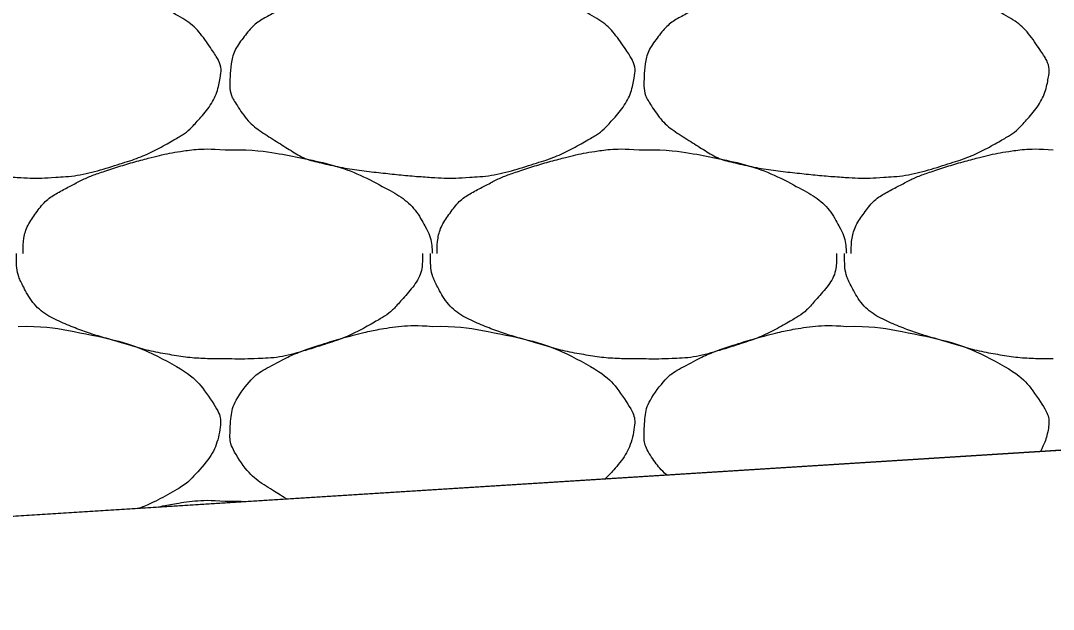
# Model space of a CAD drawing. Extents: x 1373719 to 1374161, y 379835 to 380167.
# Drawn here: x 1373960.613 to 1373961.763, y 379922.253 to 379922.908 of the extents above; entities that cross this region are included whole.
import ezdxf

# ---------------------------------------------------------------- set-up
doc = ezdxf.new("R2010")
doc.units = 0
for name, color, linetype in [('Aggregate Base Course', 7, 'Continuous'), ('GREEN_TXT', 7, 'Continuous'), ('SIGNATURE', 7, 'Continuous')]:
    doc.layers.add(name, color=color, linetype=linetype)

msp = doc.modelspace()

# ---------------------------------------------------------------- linework, layer by layer
msp.add_line((1373935.4827, 379920.7716), (1373962.0249, 379922.4466))
at = {"layer": 'Aggregate Base Course'}
for points, degree in [([(1373960.6106, 379922.9587), (1373960.637, 379922.9591), (1373960.6635, 379922.9551), (1373960.6898, 379922.9497), (1373960.7221, 379922.9431), (1373960.7518, 379922.9333), (1373960.7816, 379922.9173), (1373960.8016, 379922.9066), (1373960.8152, 379922.8922), (1373960.8284, 379922.8723), (1373960.8341, 379922.8638), (1373960.8372, 379922.8539), (1373960.8356, 379922.8453), (1373960.8326, 379922.8284), (1373960.8238, 379922.8116), (1373960.8104, 379922.7967), (1373960.802, 379922.7873), (1373960.7937, 379922.7809), (1373960.7834, 379922.7751), (1373960.7653, 379922.7648), (1373960.7474, 379922.7562), (1373960.7276, 379922.7499), (1373960.7021, 379922.7418), (1373960.6766, 379922.7353), (1373960.6502, 379922.7337), (1373960.6371, 379922.7329), (1373960.6238, 379922.7328), (1373960.6106, 379922.7337), (1373960.5908, 379922.735), (1373960.571, 379922.7369), (1373960.5512, 379922.7391), (1373960.5294, 379922.7415), (1373960.5079, 379922.7449), (1373960.4864, 379922.7499), (1373960.4688, 379922.754), (1373960.4536, 379922.7634), (1373960.4378, 379922.7733), (1373960.42, 379922.7845), (1373960.4054, 379922.7954), (1373960.3928, 379922.8147), (1373960.3864, 379922.8246), (1373960.3851, 379922.8352), (1373960.3856, 379922.8453), (1373960.3865, 379922.8599), (1373960.3896, 379922.8746), (1373960.4, 379922.8885), (1373960.4107, 379922.9026), (1373960.4222, 379922.9101), (1373960.436, 379922.9173), (1373960.4479, 379922.9235), (1373960.4595, 379922.9293), (1373960.472, 379922.9335), (1373960.4899, 379922.9395), (1373960.5078, 379922.9449), (1373960.526, 379922.9497), (1373960.5374, 379922.9527), (1373960.5487, 379922.9551), (1373960.5602, 379922.9569), (1373960.5769, 379922.9595), (1373960.5939, 379922.9601), (1373960.6106, 379922.9587)], 3), ([(1373961.0714, 379922.9587), (1373961.0978, 379922.9591), (1373961.1243, 379922.9551), (1373961.1506, 379922.9497), (1373961.1829, 379922.9431), (1373961.2126, 379922.9333), (1373961.2424, 379922.9173), (1373961.2624, 379922.9066), (1373961.276, 379922.8922), (1373961.2892, 379922.8723), (1373961.2949, 379922.8638), (1373961.298, 379922.8539), (1373961.2964, 379922.8453), (1373961.2934, 379922.8284), (1373961.2846, 379922.8116), (1373961.2712, 379922.7967), (1373961.2628, 379922.7873), (1373961.2545, 379922.7809), (1373961.2442, 379922.7751), (1373961.2261, 379922.7648), (1373961.2082, 379922.7562), (1373961.1884, 379922.7499), (1373961.1629, 379922.7418), (1373961.1374, 379922.7353), (1373961.111, 379922.7337), (1373961.0979, 379922.7329), (1373961.0846, 379922.7328), (1373961.0714, 379922.7337), (1373961.0516, 379922.735), (1373961.0318, 379922.7369), (1373961.012, 379922.7391), (1373960.9902, 379922.7415), (1373960.9687, 379922.7449), (1373960.9472, 379922.7499), (1373960.9296, 379922.754), (1373960.9144, 379922.7634), (1373960.8986, 379922.7733), (1373960.8808, 379922.7845), (1373960.8662, 379922.7954), (1373960.8536, 379922.8147), (1373960.8472, 379922.8246), (1373960.8459, 379922.8352), (1373960.8464, 379922.8453), (1373960.8473, 379922.8599), (1373960.8504, 379922.8746), (1373960.8608, 379922.8885), (1373960.8715, 379922.9026), (1373960.883, 379922.9101), (1373960.8968, 379922.9173), (1373960.9087, 379922.9235), (1373960.9203, 379922.9293), (1373960.9328, 379922.9335), (1373960.9507, 379922.9395), (1373960.9686, 379922.9449), (1373960.9868, 379922.9497), (1373960.9982, 379922.9527), (1373961.0095, 379922.9551), (1373961.021, 379922.9569), (1373961.0377, 379922.9595), (1373961.0547, 379922.9601), (1373961.0714, 379922.9587)], 3), ([(1373961.5322, 379922.9587), (1373961.5586, 379922.9591), (1373961.5851, 379922.9551), (1373961.6114, 379922.9497), (1373961.6437, 379922.9431), (1373961.6734, 379922.9333), (1373961.7032, 379922.9173), (1373961.7232, 379922.9066), (1373961.7368, 379922.8922), (1373961.75, 379922.8723), (1373961.7557, 379922.8638), (1373961.7588, 379922.8539), (1373961.7572, 379922.8453), (1373961.7542, 379922.8284), (1373961.7454, 379922.8116), (1373961.732, 379922.7967), (1373961.7236, 379922.7873), (1373961.7153, 379922.7809), (1373961.705, 379922.7751), (1373961.6869, 379922.7648), (1373961.669, 379922.7562), (1373961.6492, 379922.7499), (1373961.6237, 379922.7418), (1373961.5982, 379922.7353), (1373961.5718, 379922.7337), (1373961.5587, 379922.7329), (1373961.5454, 379922.7328), (1373961.5322, 379922.7337), (1373961.5124, 379922.735), (1373961.4926, 379922.7369), (1373961.4728, 379922.7391), (1373961.451, 379922.7415), (1373961.4295, 379922.7449), (1373961.408, 379922.7499), (1373961.3904, 379922.754), (1373961.3752, 379922.7634), (1373961.3594, 379922.7733), (1373961.3416, 379922.7845), (1373961.327, 379922.7954), (1373961.3144, 379922.8147), (1373961.308, 379922.8246), (1373961.3067, 379922.8352), (1373961.3072, 379922.8453), (1373961.3081, 379922.8599), (1373961.3112, 379922.8746), (1373961.3216, 379922.8885), (1373961.3323, 379922.9026), (1373961.3438, 379922.9101), (1373961.3576, 379922.9173), (1373961.3695, 379922.9235), (1373961.3811, 379922.9293), (1373961.3936, 379922.9335), (1373961.4115, 379922.9395), (1373961.4294, 379922.9449), (1373961.4476, 379922.9497), (1373961.459, 379922.9527), (1373961.4703, 379922.9551), (1373961.4818, 379922.9569), (1373961.4985, 379922.9595), (1373961.5155, 379922.9601), (1373961.5322, 379922.9587)], 3), ([(1373960.616, 379922.6491), (1373960.6161, 379922.6497), (1373960.616, 379922.6503), (1373960.616, 379922.6509), (1373960.6164, 379922.6661), (1373960.6207, 379922.6807), (1373960.6304, 379922.6941), (1373960.6404, 379922.7077), (1373960.6526, 379922.7157), (1373960.6664, 379922.7229), (1373960.6783, 379922.7291), (1373960.6899, 379922.7349), (1373960.7024, 379922.7391), (1373960.7203, 379922.7451), (1373960.7382, 379922.7505), (1373960.7564, 379922.7553), (1373960.7678, 379922.7583), (1373960.7791, 379922.7607), (1373960.7906, 379922.7625), (1373960.8073, 379922.7651), (1373960.8243, 379922.7657), (1373960.841, 379922.7643)], 3), ([(1373960.841, 379922.7643), (1373960.8428, 379922.7642), (1373960.8446, 379922.7644), (1373960.8464, 379922.7643)], 2), ([(1373960.8464, 379922.7643), (1373960.8728, 379922.7647), (1373960.8993, 379922.7607), (1373960.9256, 379922.7553), (1373960.9579, 379922.7487), (1373960.9876, 379922.7389), (1373961.0174, 379922.7229), (1373961.0374, 379922.7122), (1373961.0533, 379922.6983), (1373961.0642, 379922.6779), (1373961.069, 379922.6691), (1373961.0707, 379922.6602), (1373961.0714, 379922.6509), (1373961.0715, 379922.6503), (1373961.0716, 379922.6497), (1373961.0714, 379922.6491)], 3), ([(1373961.0768, 379922.6491), (1373961.0769, 379922.6497), (1373961.0768, 379922.6503), (1373961.0768, 379922.6509), (1373961.0772, 379922.6661), (1373961.0815, 379922.6807), (1373961.0912, 379922.6941), (1373961.1012, 379922.7077), (1373961.1134, 379922.7157), (1373961.1272, 379922.7229), (1373961.1391, 379922.7291), (1373961.1507, 379922.7349), (1373961.1632, 379922.7391), (1373961.1811, 379922.7451), (1373961.199, 379922.7505), (1373961.2172, 379922.7553), (1373961.2286, 379922.7583), (1373961.2399, 379922.7607), (1373961.2514, 379922.7625), (1373961.2681, 379922.7651), (1373961.2851, 379922.7657), (1373961.3018, 379922.7643)], 3), ([(1373961.3018, 379922.7643), (1373961.3036, 379922.7642), (1373961.3054, 379922.7644), (1373961.3072, 379922.7643)], 2), ([(1373961.3072, 379922.7643), (1373961.3336, 379922.7647), (1373961.3601, 379922.7607), (1373961.3864, 379922.7553), (1373961.4187, 379922.7487), (1373961.4484, 379922.7389), (1373961.4782, 379922.7229), (1373961.4982, 379922.7122), (1373961.5141, 379922.6983), (1373961.525, 379922.6779), (1373961.5298, 379922.6691), (1373961.5315, 379922.6602), (1373961.5322, 379922.6509), (1373961.5323, 379922.6503), (1373961.5324, 379922.6497), (1373961.5322, 379922.6491)], 3), ([(1373961.5376, 379922.6491), (1373961.5377, 379922.6497), (1373961.5376, 379922.6503), (1373961.5376, 379922.6509), (1373961.538, 379922.6661), (1373961.5423, 379922.6807), (1373961.552, 379922.6941), (1373961.562, 379922.7077), (1373961.5742, 379922.7157), (1373961.588, 379922.7229), (1373961.5999, 379922.7291), (1373961.6115, 379922.7349), (1373961.624, 379922.7391), (1373961.6419, 379922.7451), (1373961.6598, 379922.7505), (1373961.678, 379922.7553), (1373961.6894, 379922.7583), (1373961.7007, 379922.7607), (1373961.7122, 379922.7625), (1373961.7289, 379922.7651), (1373961.7459, 379922.7657), (1373961.7626, 379922.7643)], 3), ([(1373960.841, 379922.5321), (1373960.8386, 379922.5321), (1373960.8362, 379922.5321), (1373960.8338, 379922.5321), (1373960.814, 379922.5321), (1373960.7942, 379922.534), (1373960.7744, 379922.5375), (1373960.7534, 379922.5413), (1373960.7334, 379922.5477), (1373960.7129, 379922.5536), (1373960.6952, 379922.5587), (1373960.6782, 379922.5643), (1373960.661, 379922.5717), (1373960.642, 379922.5799), (1373960.6261, 379922.5937), (1373960.616, 379922.6131), (1373960.6109, 379922.6231), (1373960.6088, 379922.6332), (1373960.6088, 379922.6437), (1373960.6088, 379922.6455), (1373960.6088, 379922.6473), (1373960.6088, 379922.6491)], 3), ([(1373961.0606, 379922.6491), (1373961.0607, 379922.6473), (1373961.0607, 379922.6455), (1373961.0606, 379922.6437), (1373961.06, 379922.6255), (1373961.0484, 379922.6096), (1373961.0354, 379922.5951), (1373961.0273, 379922.5859), (1373961.0187, 379922.5793), (1373961.0084, 379922.5735), (1373960.9903, 379922.5632), (1373960.9724, 379922.5546), (1373960.9526, 379922.5483), (1373960.9271, 379922.5402), (1373960.9016, 379922.5331), (1373960.8752, 379922.5321), (1373960.8638, 379922.5317), (1373960.8524, 379922.5316), (1373960.841, 379922.5321)], 3), ([(1373961.3018, 379922.5321), (1373961.2994, 379922.5321), (1373961.297, 379922.5321), (1373961.2946, 379922.5321), (1373961.2748, 379922.5321), (1373961.255, 379922.534), (1373961.2352, 379922.5375), (1373961.2142, 379922.5413), (1373961.1942, 379922.5477), (1373961.1737, 379922.5536), (1373961.156, 379922.5587), (1373961.139, 379922.5643), (1373961.1218, 379922.5717), (1373961.1028, 379922.5799), (1373961.0869, 379922.5937), (1373961.0768, 379922.6131), (1373961.0717, 379922.6231), (1373961.0696, 379922.6332), (1373961.0696, 379922.6437), (1373961.0696, 379922.6455), (1373961.0696, 379922.6473), (1373961.0696, 379922.6491)], 3), ([(1373961.5214, 379922.6491), (1373961.5215, 379922.6473), (1373961.5215, 379922.6455), (1373961.5214, 379922.6437), (1373961.5208, 379922.6255), (1373961.5092, 379922.6096), (1373961.4962, 379922.5951), (1373961.4881, 379922.5859), (1373961.4795, 379922.5793), (1373961.4692, 379922.5735), (1373961.4511, 379922.5632), (1373961.4332, 379922.5546), (1373961.4134, 379922.5483), (1373961.3879, 379922.5402), (1373961.3624, 379922.5331), (1373961.336, 379922.5321), (1373961.3246, 379922.5317), (1373961.3132, 379922.5316), (1373961.3018, 379922.5321)], 3), ([(1373961.7626, 379922.5321), (1373961.7602, 379922.5321), (1373961.7578, 379922.5321), (1373961.7554, 379922.5321), (1373961.7356, 379922.5321), (1373961.7158, 379922.534), (1373961.696, 379922.5375), (1373961.675, 379922.5413), (1373961.655, 379922.5477), (1373961.6345, 379922.5536), (1373961.6168, 379922.5587), (1373961.5998, 379922.5643), (1373961.5826, 379922.5717), (1373961.5636, 379922.5799), (1373961.5477, 379922.5937), (1373961.5376, 379922.6131), (1373961.5325, 379922.6231), (1373961.5304, 379922.6332), (1373961.5304, 379922.6437), (1373961.5304, 379922.6455), (1373961.5304, 379922.6473), (1373961.5304, 379922.6491)], 3), ([(1373960.6106, 379922.5681), (1373960.637, 379922.5685), (1373960.6635, 379922.5645), (1373960.7221, 379922.5525), (1373960.7518, 379922.5427), (1373960.8016, 379922.516), (1373960.8152, 379922.5016), (1373960.8341, 379922.4732), (1373960.8372, 379922.4633), (1373960.8326, 379922.4378), (1373960.8238, 379922.421), (1373960.802, 379922.3967), (1373960.7937, 379922.3903), (1373960.771, 379922.3774), (1373960.7587, 379922.3711), (1373960.7458, 379922.3659)], 3), ([(1373960.9092, 379922.3762), (1373960.9057, 379922.3783), (1373960.9022, 379922.3805), (1373960.8808, 379922.3939), (1373960.8662, 379922.4048), (1373960.8472, 379922.434), (1373960.8459, 379922.4446), (1373960.8473, 379922.4693), (1373960.8504, 379922.484), (1373960.8715, 379922.512), (1373960.883, 379922.5195), (1373960.9087, 379922.5329), (1373960.9203, 379922.5387), (1373960.9507, 379922.5489), (1373960.9686, 379922.5543), (1373960.9982, 379922.5621), (1373961.0095, 379922.5645), (1373961.0377, 379922.5689), (1373961.0547, 379922.5695), (1373961.0714, 379922.5681)], 3), ([(1373961.0714, 379922.5681), (1373961.0978, 379922.5685), (1373961.1243, 379922.5645), (1373961.1829, 379922.5525), (1373961.2126, 379922.5427), (1373961.2624, 379922.516), (1373961.276, 379922.5016), (1373961.2949, 379922.4732), (1373961.298, 379922.4633), (1373961.2934, 379922.4378), (1373961.2846, 379922.421), (1373961.2688, 379922.4033), (1373961.2663, 379922.4009), (1373961.2638, 379922.3986)], 3), ([(1373961.3322, 379922.4029), (1373961.3258, 379922.4088), (1373961.32, 379922.4157), (1373961.308, 379922.434), (1373961.3067, 379922.4446), (1373961.3081, 379922.4693), (1373961.3112, 379922.484), (1373961.3323, 379922.512), (1373961.3438, 379922.5195), (1373961.3695, 379922.5329), (1373961.3811, 379922.5387), (1373961.4115, 379922.5489), (1373961.4294, 379922.5543), (1373961.459, 379922.5621), (1373961.4703, 379922.5645), (1373961.4985, 379922.5689), (1373961.5155, 379922.5695), (1373961.5322, 379922.5681)], 3), ([(1373961.5322, 379922.5681), (1373961.5586, 379922.5685), (1373961.5851, 379922.5645), (1373961.6437, 379922.5525), (1373961.6734, 379922.5427), (1373961.7232, 379922.516), (1373961.7368, 379922.5016), (1373961.7557, 379922.4732), (1373961.7588, 379922.4633), (1373961.7557, 379922.4461), (1373961.7526, 379922.4375), (1373961.7482, 379922.4291)], 3), ([(1373960.7664, 379922.3672), (1373960.7744, 379922.369), (1373960.7825, 379922.3706), (1373960.8073, 379922.3745), (1373960.8243, 379922.3751), (1373960.841, 379922.3737)], 3), ([(1373960.841, 379922.3737), (1373960.8428, 379922.3736), (1373960.8446, 379922.3738), (1373960.8464, 379922.3737)], 2), ([(1373960.8464, 379922.3737), (1373960.8523, 379922.3738), (1373960.8582, 379922.3736), (1373960.8641, 379922.3733)], 2)]:
    msp.add_open_spline(points, degree=degree, dxfattribs=at)
at = {"layer": 'SIGNATURE'}
msp.add_lwpolyline([(1373957.9353, 379922.1885), (1373959.468, 379923.818), (1373965.1246, 379924.1749), (1373967.1748, 379922.7716)], close=True, dxfattribs=at)

# ---------------------------------------------------------------- texts
at = {"layer": 'GREEN_TXT'}
msp.add_text('SUPERELEVATION SLOPE', height=0.65, rotation=3.7342, dxfattribs=at).set_placement((1373954.2426, 379921.0538))

doc.saveas('drawing.dxf')
